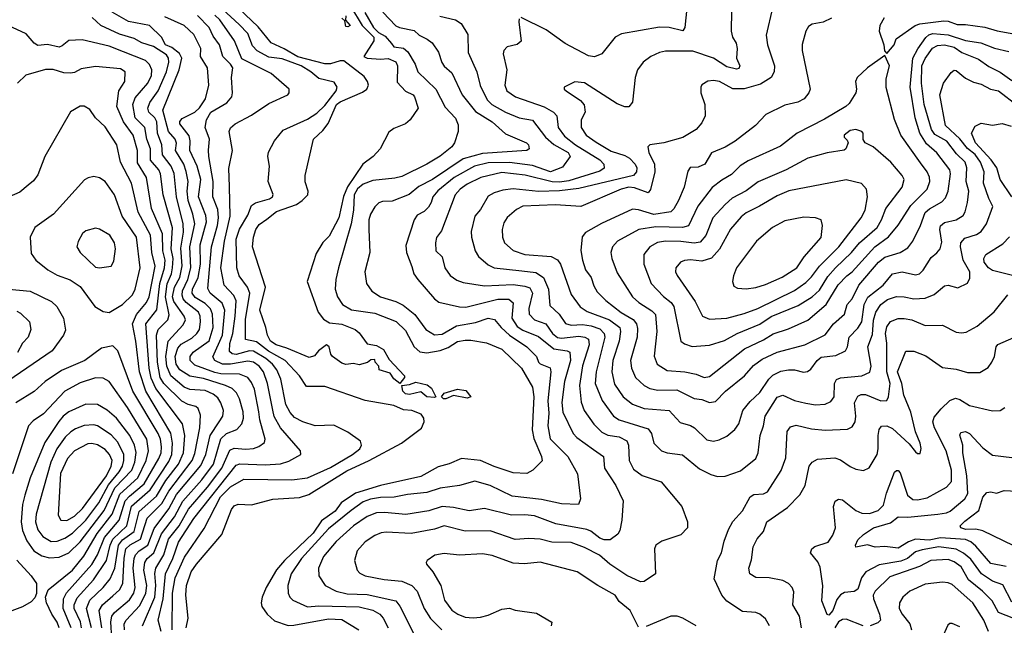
# Model space of a CAD drawing. Extents: x 1308313 to 1441400, y 959662 to 1036319.
# Tile 352 of 656: x 1375681 to 1380796, y 995898 to 999046. Entities that reach past the tile are written whole.
import ezdxf

# ---------------------------------------------------------------- set-up
doc = ezdxf.new("R2010")
doc.units = 0

msp = doc.modelspace()

# ---------------------------------------------------------------- linework, layer by layer
at = {"layer": '0CON10XD'}
for points in [[(1377398.8, 999115), (1377460.3, 999015), (1377520.4, 998955), (1377520.3, 998935), (1377469.2, 998855), (1377486.1, 998846.1), (1377555, 998839.8), (1377595, 998844.2), (1377635, 998825.8), (1377643.3, 998805), (1377641, 998721), (1377684.5, 998674.5), (1377724.6, 998655), (1377732.5, 998645), (1377750.8, 998585), (1377708.8, 998525), (1377685, 998504), (1377625, 998480.8), (1377599.1, 998460.9), (1377552.5, 998375), (1377516.5, 998335), (1377462.5, 998295), (1377383.2, 998176.8), (1377362.9, 998127.1), (1377339.2, 998015), (1377289, 997921), (1377255, 997887.9), (1377220, 997830), (1377174, 997685), (1377232, 997525), (1377258.3, 997488.3), (1377290, 997470), (1377355, 997463.2), (1377423.3, 997435), (1377445, 997418.8), (1377485, 997360), (1377535, 997351.8), (1377570.7, 997330.7), (1377600.2, 997280.2), (1377680, 997195), (1377680, 997185), (1377656, 997154), (1377625, 997178.9), (1377605, 997207.8), (1377547.5, 997225), (1377546.2, 997245), (1377526.7, 997265), (1377525, 997280), (1377505, 997277.5), (1377487, 997263), (1377445, 997252.5), (1377415, 997258), (1377375, 997253.3), (1377355, 997260.6), (1377306.2, 997295), (1377296.7, 997306.7), (1377287.5, 997345), (1377275, 997356), (1377232.5, 997325), (1377212, 997298), (1377185, 997290.6), (1377068.8, 997338.8), (1377012.9, 997355), (1376983.1, 997375), (1376967.3, 997405), (1376960, 997445), (1376928.9, 997535), (1376958.1, 997655), (1376890.8, 997865), (1376894.7, 997915), (1376906.8, 997955), (1376925, 997980.4), (1376965, 998008.1), (1377015, 998048.3), (1377119.1, 998085), (1377148.5, 998105), (1377176.7, 998135), (1377180, 998155), (1377163.4, 998203.4), (1377163.1, 998235), (1377207.8, 998425), (1377255, 998468.8), (1377283.4, 998506.6), (1377327.2, 998605), (1377345, 998619.4), (1377462, 998668), (1377483.9, 998685), (1377492, 998705), (1377487.1, 998725), (1377469.5, 998749.5), (1377365, 998832.5), (1377345, 998831.8), (1377295, 998815.7), (1377265.5, 998815.5), (1377125, 998852.3), (1377055, 998893.8), (1376986.8, 998925), (1376918.8, 999008.8), (1376785, 999136.2)], [(1376224.2, 995874.2), (1376223.4, 995905), (1376233.7, 995925), (1376305, 996001.2), (1376335.4, 996065), (1376341.6, 996105), (1376324.9, 996185), (1376331.3, 996225), (1376343.3, 996245), (1376377.6, 996275), (1376416.6, 996373.4), (1376485, 996462.2), (1376527.5, 996542.5), (1376626.5, 996653.5), (1376686.7, 996735), (1376725, 996867.5), (1376755, 996894.8), (1376809.5, 996915), (1376834.4, 996945.6), (1376843.3, 996975), (1376842.4, 997007.6), (1376822.9, 997075), (1376806.5, 997106.5), (1376785, 997127.9), (1376750.5, 997145), (1376635, 997180.4), (1376565, 997192.3), (1376513, 997225), (1376494.2, 997255), (1376489.1, 997295), (1376501.7, 997338.3), (1376520.3, 997359.7), (1376575, 997389.6), (1376601.7, 997415), (1376615, 997435.6), (1376620.5, 997475), (1376618.3, 997505), (1376609.4, 997525), (1376544.8, 997575), (1376529, 997595), (1376524.4, 997614.4), (1376526.7, 997636.7), (1376554.2, 997695), (1376569.7, 997755), (1376563.9, 997865), (1376590.2, 997985), (1376580.5, 998035), (1376555.6, 998105.6), (1376550.1, 998155), (1376555.4, 998205), (1376546.1, 998256.1), (1376533.4, 998295), (1376490.8, 998365), (1376495.9, 998404.1), (1376488.9, 998425), (1376454.5, 998465), (1376423.9, 998575), (1376509.4, 998785), (1376522.3, 998845), (1376510.1, 998870.1), (1376470.5, 998900.5), (1376437.2, 998915), (1376417.8, 998955), (1376355, 999014.7), (1376245, 999035.5), (1376160.8, 999085)], [(1376414.8, 995865), (1376400.7, 995925), (1376425.8, 996035), (1376438.9, 996165), (1376475.9, 996245), (1376505, 996329.7), (1376585, 996453.8), (1376805, 996730), (1376825, 996737), (1376955, 996731.7), (1377035, 996737.9), (1377078.5, 996751.5), (1377140.6, 996785), (1377139.4, 996805), (1377036.2, 996925), (1377002.6, 996982.6), (1376996.3, 997016.3), (1376968.7, 997155), (1376947, 997215), (1376924.8, 997245), (1376895.3, 997265.3), (1376865, 997270.7), (1376775, 997255.1), (1376734.7, 997254.7), (1376695, 997273.4), (1376684, 997294), (1376734.6, 997405), (1376745.5, 997535), (1376732.3, 997572.3), (1376670.5, 997625), (1376658.3, 997648.3), (1376677.6, 997865), (1376708.7, 997975), (1376712.9, 998015), (1376709.1, 998059.1), (1376684.8, 998125), (1376686.3, 998205), (1376662.5, 998335), (1376662.3, 998367.7), (1376665.8, 998425), (1376643.8, 998485), (1376650.4, 998525), (1376674.2, 998565), (1376756.4, 998613.6), (1376782.5, 998645), (1376786.7, 998665), (1376780.4, 998745), (1376787.7, 998795), (1376775.9, 998815), (1376736, 998855), (1376718.2, 998915), (1376685, 998959.1), (1376665, 999005.2), (1376605, 999067.6)], [(1376473.4, 995875), (1376473.7, 996065), (1376488.4, 996145), (1376537.3, 996252.7), (1376638.6, 996401.4), (1376724.6, 996565), (1376775, 996617.6), (1376845, 996657), (1377095, 996653.9), (1377175, 996663.5), (1377295, 996718.3), (1377409.1, 996785), (1377447.5, 996815), (1377456.9, 996835), (1377451.4, 996855), (1377385, 996902.5), (1377312.6, 996937.4), (1377215, 996935.4), (1377150.8, 996955), (1377107.9, 996977.9), (1377085, 997003.6), (1377062.6, 997045), (1377037.9, 997177.9), (1377016.3, 997225), (1376994.8, 997255), (1376958.7, 997285), (1376895, 997323.5), (1376875, 997324.6), (1376805, 997306), (1376785, 997308.8), (1376771.1, 997321.1), (1376772.8, 997362.8), (1376788.1, 997415), (1376800.5, 997505), (1376805.2, 997585), (1376792.5, 997612.5), (1376742.2, 997665), (1376725.6, 997755), (1376744.6, 997895), (1376774.8, 998025), (1376771.2, 998178.8), (1376767.1, 998272.9), (1376785.9, 998365), (1376769.2, 998465), (1376775.9, 998484.1), (1376800, 998505), (1376885, 998548.7), (1376975, 998610.4), (1377073.3, 998655), (1377081.2, 998665), (1377081.2, 998685), (1376986.7, 998765), (1376835, 998842.4), (1376797.1, 998935), (1376720.2, 999045), (1376695, 999069.3)], [(1377782.7, 996955), (1377780.5, 996975), (1377767.1, 996995), (1377718, 997015), (1377675, 997018.6), (1377625, 997040.9), (1377475, 997065.9), (1377265, 997139.4), (1377169.9, 997139.9), (1377134.7, 997195), (1377060.3, 997275), (1376972.9, 997322.9), (1376910.8, 997370.8), (1376853.5, 997383.5), (1376853.4, 997486.6), (1376876, 997625), (1376864.8, 997655), (1376821.6, 997715), (1376808.4, 997755), (1376804.5, 997904.5), (1376823, 997957), (1376865, 998028.9), (1376885, 998080), (1376905, 998093.2), (1376978.8, 998115), (1376994.4, 998125), (1376997.2, 998137.2), (1376971.5, 998205), (1376978.5, 998285), (1376968.9, 998335), (1376972.7, 998357.3), (1377004.5, 998415.5), (1377049.1, 998470.9), (1377175, 998528.9), (1377225, 998559.2), (1377265, 998599.8), (1377323.9, 998675), (1377330.4, 998695), (1377315, 998720), (1377235, 998740), (1377193.2, 998775), (1377142.5, 998805), (1377045, 998842.9), (1376975, 998851.4), (1376915, 998883.2), (1376889.4, 998909.4), (1376865, 998974.1), (1376820.5, 999020.5), (1376735, 999100.3)], [(1377473.7, 999083.7), (1377518.1, 999005), (1377545, 998978.2), (1377579.4, 998959.4), (1377612, 998922), (1377624.9, 998904.9), (1377675, 998897.2), (1377697.7, 998877.7), (1377734.5, 998815), (1377749.6, 998775), (1377842.8, 998685), (1377890.6, 998590.6), (1377945, 998534), (1377959.1, 998499.1), (1377959, 998465), (1377939.8, 998405), (1377925.6, 998384.4), (1377865, 998336.1), (1377795.4, 998295), (1377665, 998230), (1377629, 998221), (1377515, 998209.8), (1377465, 998191.5), (1377435, 998166.2), (1377418.8, 998135), (1377414.4, 998055), (1377402.3, 997985), (1377337.1, 997755), (1377322.7, 997695), (1377320, 997645), (1377331.8, 997605), (1377357.7, 997565), (1377405, 997537.5), (1377525, 997520.7), (1377636.2, 997476.2), (1377685, 997430.3), (1377730.5, 997345), (1377758.7, 997318.7), (1377795, 997313.2), (1377865, 997325.8), (1377907.4, 997342.6), (1377955, 997372.6), (1377995, 997379.5), (1378025, 997380), (1378105.3, 997365.3), (1378185, 997333.8), (1378287.7, 997235), (1378345.2, 997135), (1378351.5, 997085), (1378343.8, 996913.8), (1378351.5, 996868.5), (1378391.1, 996775), (1378395, 996752.5), (1378346.4, 996703.6), (1378315, 996686.9), (1378245, 996690.5), (1378145, 996723.2), (1378075, 996755.2), (1377975, 996764.8), (1377912.3, 996737.7), (1377855, 996721.7), (1377765, 996670.9), (1377555.2, 996625.2), (1377425.3, 996585), (1377350.4, 996535), (1377319.1, 996490.9), (1377248.8, 996441.2), (1377205, 996377.5), (1377056.5, 996235), (1377013.9, 996186.1), (1376961.4, 996095), (1376940, 996045), (1376934.6, 996015), (1376938.5, 995995), (1376965.4, 995955), (1377005, 995921.8), (1377075, 995897.6), (1377105, 995898.1), (1377285, 995932), (1377355, 995927.7), (1377442.5, 995875)], [(1377566.8, 999085), (1377634, 999014), (1377654.4, 999004.4), (1377729.8, 998989.8), (1377755.6, 998965), (1377797.8, 998945), (1377823.5, 998925), (1377856.2, 998876.2), (1377873.6, 998823.6), (1377885, 998804.4), (1377925, 998769.2), (1377979.5, 998655), (1378048.7, 998568.7), (1378135, 998514.3), (1378205, 998452.7), (1378313.3, 998405), (1378323.5, 998395), (1378326.7, 998375), (1378314.5, 998365.5), (1378085, 998350.8), (1377985, 998322.6), (1377825, 998214.8), (1377755, 998177.9), (1377703.3, 998136.7), (1377615, 998102.2), (1377565, 998100), (1377547, 998093), (1377525, 998072.5), (1377503.2, 998035), (1377494.7, 998005), (1377493.8, 997955), (1377499.1, 997835), (1377474.4, 997735), (1377483.1, 997675), (1377510.6, 997635), (1377555.8, 997605), (1377635, 997581.4), (1377672.3, 997562.3), (1377733.3, 997513.3), (1377790, 997435), (1377835, 997406.8), (1377875, 997410.3), (1377949.2, 997455), (1378048, 997472), (1378115, 997493.4), (1378147.3, 997487.3), (1378182.3, 997445), (1378225, 997406.2), (1378315.2, 997345.2), (1378365.3, 997295.3), (1378375.6, 997265), (1378385, 997256.7), (1378436.9, 997236.9), (1378440.2, 997215), (1378424.5, 997065), (1378429.9, 997000.1), (1378423.8, 996935), (1378436.3, 996866.3), (1378528, 996775), (1378578, 996685), (1378594.4, 996555), (1378583.8, 996525), (1378495, 996529.7), (1378391.1, 996551.1), (1378238.8, 996568.8), (1378125, 996624.7), (1378045, 996647.5), (1377965.3, 996624.7), (1377865, 996610), (1377795, 996587.4), (1377695, 996577.1), (1377626.8, 996563.2), (1377555, 996563), (1377502.9, 996552.9), (1377465, 996538.8), (1377401.8, 996495), (1377285, 996399.3), (1377145, 996244.8), (1377091.7, 996165), (1377074.1, 996105), (1377075.4, 996065), (1377084.1, 996044.1), (1377099.3, 996029.3), (1377175, 995993.5), (1377235, 995998.4), (1377444.6, 995994.6), (1377515, 995976), (1377552, 995955), (1377569.4, 995935), (1377594.7, 995885)], [(1377375.3, 999065), (1377372.5, 999042.5), (1377397.1, 999015), (1377385, 999008.1), (1377375, 999010), (1377369.2, 999039.2), (1377355, 999054.2)], [(1377863.7, 999063.7), (1377945, 999045.3), (1377973.3, 999025), (1378008, 998968), (1378010.8, 998875), (1378056.2, 998775), (1378073, 998703), (1378109, 998629), (1378134, 998605), (1378204.6, 998565), (1378275, 998535.6), (1378345, 998523.4), (1378412.7, 998435), (1378456.1, 998396.1), (1378530.3, 998355), (1378540, 998335), (1378501.3, 998278.7), (1378438, 998255), (1378345, 998288.1), (1378225, 998302.9), (1378115, 998302.2), (1378043.8, 998285), (1377938.2, 998225), (1377853.5, 998156.5), (1377826.9, 998125), (1377819, 998095), (1377805, 998071.3), (1377781.2, 998048.8), (1377745, 998028.8), (1377729.2, 998005), (1377687.3, 997872.7), (1377690.6, 997835), (1377717.1, 997762.9)], [(1379378, 999092), (1379376.7, 998985), (1379384.5, 998955), (1379403.5, 998923.5), (1379408.5, 998895), (1379404.5, 998845), (1379421.2, 998805), (1379417.4, 998792.6), (1379405, 998787.5), (1379355, 998800.6), (1379285, 998846.2), (1379178.2, 998881.8), (1379035, 998881.1), (1379004.7, 998875.3), (1378960, 998855), (1378919.4, 998825), (1378890.9, 998785), (1378878.8, 998745), (1378863.5, 998616.5), (1378845, 998593.3), (1378825, 998592.9), (1378785, 998607.5), (1378615, 998717.1), (1378565, 998722), (1378510, 998695), (1378510, 998685), (1378518.8, 998675), (1378594, 998625), (1378612.4, 998602.4), (1378618.2, 998565), (1378596.8, 998525), (1378597.6, 998485), (1378623.9, 998445), (1378675, 998408.2), (1378753, 998363), (1378825, 998340.3), (1378848.2, 998325), (1378877.5, 998295), (1378887.3, 998275), (1378885, 998254.3), (1378869.5, 998235), (1378585, 998167.3), (1378485, 998155.8), (1378375, 998152.3), (1378245, 998165.7), (1378190.3, 998159.7), (1378145, 998145.3), (1378115, 998128.2), (1378075, 998058.9), (1378045.4, 998025), (1378026.9, 997945), (1378027.7, 997915), (1378047.3, 997845), (1378064.5, 997815), (1378115, 997772), (1378145, 997755.3), (1378289.8, 997740.2), (1378361.8, 997731.8), (1378402.2, 997705), (1378427.8, 997645), (1378435, 997560.6), (1378483.4, 997515), (1378516.2, 997466.2), (1378545, 997457.4), (1378605, 997460.5), (1378649.4, 997455), (1378695, 997438.1), (1378716.2, 997415), (1378720, 997395), (1378674.9, 997215.1), (1378670.4, 997155), (1378705.9, 997065.9), (1378765, 996985.4), (1378795, 996966.3), (1378945, 996918.5), (1378962.7, 996895), (1378974.7, 996844.7), (1379014.1, 996804.1), (1379045, 996793.8), (1379124.7, 996784.7), (1379211.7, 996711.7), (1379271.7, 996681.7), (1379305, 996671.1), (1379345, 996672.2)], [(1379592.4, 999107.6), (1379558.8, 998965), (1379565.4, 998915), (1379601.2, 998805), (1379599.5, 998775), (1379584.4, 998745), (1379529.7, 998710.3), (1379444.7, 998685.3), (1379385, 998686.2), (1379316.2, 998725), (1379285, 998730), (1379255, 998725.8), (1379225, 998706.2), (1379218.8, 998695), (1379220, 998665), (1379240, 998605), (1379241.4, 998545), (1379225, 998509.2), (1379194.2, 998475), (1379126.4, 998433.6), (1379026.7, 998405), (1378955, 998395.4), (1378944.6, 998385.4), (1378949.1, 998355), (1378978.5, 998295), (1378980, 998255), (1378957.4, 998162.6), (1378945, 998145.6), (1378875, 998171.9), (1378844.3, 998175.7), (1378804.6, 998165), (1378595, 998074.7), (1378465, 998083.3), (1378294.4, 998075.6), (1378261, 998059), (1378212.5, 998017.5), (1378195, 997990), (1378187.7, 997955), (1378189.2, 997915), (1378199.6, 997885), (1378245, 997845.4), (1378305.7, 997825.7), (1378441.2, 997815), (1378475, 997796.9), (1378489.7, 997775), (1378545, 997617.1), (1378593, 997553), (1378628.8, 997528.8), (1378745, 997485.8), (1378797.6, 997445), (1378801.6, 997425), (1378795.2, 997375), (1378762.8, 997275), (1378756.7, 997215), (1378771.5, 997151.5), (1378815.6, 997085.6), (1378865, 997047.6), (1378925, 997024.3), (1379054.8, 997014.8), (1379112.3, 996952.3), (1379165, 996936.2), (1379186.7, 996925), (1379251.1, 996861.1), (1379284.7, 996855.3), (1379315, 996861.5)], [(1379146.2, 999105), (1379135.5, 999005), (1379125, 998987.5), (1379055, 999004.6), (1379005, 999007.3), (1378807.6, 998972.4), (1378775, 998954.3), (1378705, 998867.5), (1378667, 998853), (1378635, 998858.5), (1378515, 998922.6), (1378415, 998993.1), (1378285, 999057.5)], [(1376106.6, 995885), (1376093.2, 995975), (1376110.2, 996005), (1376165, 996051.6), (1376198.6, 996081.4), (1376217, 996115), (1376223.1, 996246.9), (1376232.1, 996295), (1376253.9, 996316.1), (1376307.8, 996345), (1376342.7, 996455), (1376419.1, 996530.9), (1376455.4, 996594.6), (1376577, 996755), (1376589.9, 996790.1), (1376615.6, 996925), (1376619.5, 996989.5), (1376608.2, 997025), (1376595, 997035.3), (1376555, 997044.8), (1376523.5, 997063.5), (1376429.8, 997155), (1376410.1, 997185), (1376396.5, 997265), (1376392.1, 997405), (1376399.8, 997435), (1376419.2, 997455), (1376449.5, 997485), (1376457.9, 997512.1), (1376437.6, 997605), (1376447.1, 997672.9), (1376468.9, 997725), (1376474.3, 997755), (1376478.2, 997805), (1376468.2, 997855), (1376474, 997964), (1376426, 998135), (1376412.9, 998245), (1376403.7, 998265), (1376360.7, 998315), (1376359.5, 998375), (1376341.4, 998425), (1376330, 998485), (1376280.6, 998535), (1376268.5, 998605), (1376280.3, 998639.7), (1376346.7, 998715), (1376364.7, 998755), (1376367.1, 998785), (1376355, 998812.2), (1376333.8, 998833.8), (1376219.2, 998879.2), (1376145, 998908.6), (1376005, 998941.1), (1375935, 998938.2), (1375901.2, 998908.8), (1375885, 998902.4), (1375825, 998916.4), (1375775, 998911.2), (1375755, 998923.2), (1375715, 998971.8), (1375620, 999015)], [(1376422.9, 998342.9), (1376418.8, 998395), (1376396.9, 998455), (1376392.7, 998515), (1376382.2, 998535), (1376351.2, 998565), (1376346.1, 998585), (1376357, 998615), (1376400.2, 998675), (1376444, 998775), (1376454.8, 998825), (1376453, 998845), (1376442.7, 998862.7), (1376375, 998906.2), (1376315, 998924.9), (1376275, 998948.2), (1376199.8, 998969.8), (1376101.9, 999015), (1376056.6, 999056.6)], [(1376318.6, 995895), (1376382.3, 996045), (1376388.7, 996105), (1376383.4, 996166.6), (1376387, 996195), (1376429.1, 996265), (1376453.1, 996345), (1376508.5, 996415), (1376558.1, 996501.9), (1376655.4, 996615), (1376731.2, 996715), (1376771.6, 996808.4), (1376795, 996818.1), (1376855, 996812.9), (1376895, 996816.3), (1376923.3, 996826.7), (1376952.5, 996847.5), (1376956.1, 996865), (1376928, 996965), (1376923.2, 997006.8), (1376899.6, 997125), (1376885, 997160), (1376865, 997185.3), (1376822.7, 997202.7), (1376725, 997205.6), (1376695, 997212.4), (1376590.4, 997250.4), (1376566.2, 997275), (1376566.4, 997295), (1376582, 997318), (1376665, 997377.2), (1376685.7, 997445), (1376682.3, 997515), (1376672.6, 997542.6), (1376645, 997570.8), (1376591.6, 997601.6), (1376576.3, 997625), (1376578, 997645), (1376607, 997705), (1376619.1, 997775), (1376618.6, 997875), (1376651.1, 997995), (1376647.4, 998027.4), (1376609.8, 998125), (1376621.9, 998215), (1376603.1, 998285), (1376563.8, 998365), (1376566.7, 998416.7), (1376561.7, 998441.7), (1376511.9, 998505), (1376513.2, 998516.8), (1376525, 998531.2), (1376590, 998565), (1376615, 998588), (1376646.3, 998635), (1376663.8, 998705), (1376656.4, 998795), (1376620.4, 998855), (1376622.3, 998895), (1376585, 998967.8), (1376535, 999015.2), (1376435, 999061.1)], [(1378275, 999050), (1378273.3, 999035), (1378285.4, 998934.6), (1378265, 998916.7), (1378213.8, 998905), (1378195.7, 998885), (1378192.6, 998867.4), (1378211.1, 998785), (1378200.6, 998705), (1378211.9, 998675), (1378257.1, 998645), (1378405, 998592.5), (1378453.6, 998565), (1378470.7, 998545), (1378477.8, 998485), (1378510.8, 998440.8), (1378568.4, 998395), (1378695, 998316.3), (1378715.5, 998295), (1378716.9, 998273.1), (1378695, 998258.5), (1378532.6, 998207.4), (1378485, 998200.3), (1378447.3, 998202.7), (1378306.5, 998236.6), (1378185, 998251.9), (1378076.9, 998225), (1378005, 998189.8), (1377968.8, 998165), (1377942.7, 998135), (1377872.3, 997947.7), (1377846.1, 997913.9), (1377840.8, 997885), (1377842.5, 997845), (1377875, 997813.3), (1377889.1, 997755), (1377916.4, 997716.4), (1377951.9, 997691.9), (1377985, 997680), (1378095, 997662.6), (1378245, 997669.3), (1378305, 997661), (1378331.3, 997651.3), (1378344.3, 997624.3), (1378326.2, 997545), (1378328.2, 997515), (1378355.6, 997485.6), (1378414.6, 997465), (1378448.9, 997415), (1378475, 997394), (1378495, 997390.8), (1378585, 997399.8), (1378616.1, 997396.1), (1378636, 997385), (1378639, 997355), (1378605, 997245.8), (1378588.7, 997145), (1378597.3, 997057.3), (1378613.2, 997015), (1378662.9, 996942.9), (1378705, 996901.6), (1378736.8, 996886.8), (1378795, 996877.6), (1378835, 996856.2), (1378843.7, 996835), (1378846.7, 996755), (1378869.4, 996709.4), (1378915, 996676.2), (1379013.2, 996643.2), (1379120, 996515), (1379150.6, 996435), (1379150, 996405), (1379115, 996367.5), (1379016.2, 996335), (1378985.6, 996314.4), (1378978.8, 996295), (1378984.2, 996165.8), (1378925, 996125.7), (1378906.5, 996123.5), (1378835, 996156), (1378746.4, 996216.4), (1378692.2, 996262.2), (1378615, 996302.4), (1378545, 996328.3), (1378445, 996329.7), (1378385, 996345.3), (1378325, 996348.8), (1378255, 996344.7), (1378125, 996388.9), (1377995, 996387.6), (1377885.3, 996414.7), (1377835, 996397.6), (1377715, 996375.3), (1377585, 996382.8), (1377559.3, 996379.3), (1377525, 996364.6), (1377475, 996331.2), (1377434.5, 996285), (1377420, 996235), (1377434.1, 996184.1), (1377448.1, 996168.1), (1377475.3, 996155.3), (1377574.7, 996135.3), (1377665, 996127.5), (1377718.5, 996105), (1377745.2, 996075.2), (1377781.3, 995985), (1377814, 995934), (1377874.4, 995874.4)], [(1379897.3, 999052.7), (1379855, 999032.7), (1379798.3, 999021.7), (1379779.1, 999010.9), (1379764.4, 998985), (1379745.7, 998915.7), (1379745.5, 998885), (1379787.5, 998685), (1379780, 998665), (1379756.9, 998635), (1379723, 998617), (1379655, 998601.2), (1379556.9, 998553.1), (1379503.9, 998496.1), (1379397.5, 998415), (1379345, 998382.7), (1379275, 998353.1), (1379240, 998295), (1379205, 998278.8), (1379163.4, 998276.6), (1379151.2, 998258.8), (1379132.5, 998175), (1379103.6, 998105), (1379078.4, 998061.6), (1379063, 998047), (1378975, 998033.3), (1378895, 998057.1), (1378865, 998060.3), (1378703.8, 997986.2), (1378620.5, 997939.5), (1378602.7, 997917.3), (1378596.6, 997846.6), (1378604.1, 997795), (1378620, 997745), (1378650, 997705), (1378662.7, 997662.7), (1378681, 997631), (1378725.7, 997585.7), (1378805, 997523), (1378867.1, 997487.1), (1378884.7, 997465), (1378890.8, 997440.7), (1378888.4, 997395), (1378853.3, 997275), (1378859.4, 997235), (1378880.4, 997185), (1378924.8, 997144.8), (1378955, 997129.4), (1378995, 997120.3), (1379095, 997121.6), (1379185, 997076.2), (1379225, 997071.2), (1379265, 997056.4), (1379295, 997061.5)], [(1380171.1, 999055), (1380149.2, 999015), (1380146.1, 998986.1), (1380170, 998915), (1380173, 998883), (1380185, 998870)], [(1380185, 998870), (1380223.3, 998915), (1380234.1, 998945.9), (1380332, 999015), (1380356.4, 999023.6), (1380480.9, 999039.1), (1380505, 999037.4), (1380551.3, 999021.3), (1380595, 999021.1), (1380695, 999006.2), (1380758.1, 998988.1), (1380884, 998965)], [(1379295, 997061.5), (1379347.5, 997115), (1379445.4, 997195), (1379492.6, 997247.4), (1379538.3, 997281.7), (1379615, 997317.6), (1379760, 997355), (1379865, 997408), (1379907.6, 997465), (1379965.5, 997514.5), (1379980, 997565), (1380005.1, 997594.9), (1380040.2, 997665), (1380143, 997785), (1380175, 997811), (1380255, 997835.8), (1380295, 997859.6), (1380320, 997895), (1380360.6, 997975), (1380385, 998043.8), (1380406.7, 998063.3), (1380471.5, 998098.5), (1380489.5, 998119.5), (1380503.7, 998155), (1380516.5, 998245), (1380513.2, 998265), (1380445, 998353.8), (1380390.8, 998400.8), (1380356.8, 998455), (1380332.1, 998535), (1380307.2, 998695), (1380321.1, 998845), (1380346.1, 998893.9), (1380387.4, 998952.6), (1380403.8, 998966.2), (1380425, 998972.9), (1380505, 998967.6), (1380595, 998938.2), (1380673.6, 998925), (1380745, 998898), (1380819.6, 998879.6)], [(1379315, 996861.5), (1379355, 996880.4), (1379395.2, 996914.8), (1379417.2, 996945), (1379437.7, 997015), (1379475, 997061.1), (1379525, 997107.9), (1379572.4, 997177.6), (1379592.8, 997197.2), (1379635, 997219.3), (1379675, 997225.3), (1379705, 997225.3), (1379752.8, 997212.8), (1379773, 997217), (1379791.2, 997228.8), (1379823.3, 997275), (1379845, 997290.8), (1379920.4, 997299.6), (1379970.9, 997325), (1379980.7, 997345), (1379989.7, 997395), (1380035, 997442.2), (1380056.3, 997475), (1380067.1, 997565), (1380087.5, 997602.5), (1380166.7, 997665), (1380215, 997725.3), (1380265, 997734.7), (1380335, 997719.6), (1380355, 997724.6), (1380375, 997744.4), (1380415, 997810), (1380445, 997833.5), (1380462.1, 997855), (1380471.2, 997888.8), (1380460.3, 997955), (1380465, 997974.2), (1380485, 997990.7), (1380545.7, 998005), (1380581.7, 998028.3), (1380592.7, 998047.3), (1380605.3, 998094.7), (1380612.3, 998155), (1380597, 998205), (1380601.2, 998275), (1380592.1, 998305), (1380547.9, 998347.9), (1380497.3, 998415), (1380435, 998448.3), (1380416.9, 998475), (1380379.7, 998605), (1380365.7, 998715), (1380368.1, 998805), (1380385, 998844.5), (1380422.5, 998897.5), (1380448.2, 998911.8), (1380485, 998914.1), (1380535, 998903.3), (1380575, 998875.2), (1380660.9, 998840.9), (1380715, 998801.8), (1380773.6, 998773.6), (1380835, 998728.9)], [(1379235.9, 997185.9), (1379265, 997191.1), (1379446.5, 997335), (1379545, 997381.1), (1379595, 997412.4), (1379675, 997438.1), (1379775, 997484), (1379870, 997565), (1379933.3, 997666.7), (1379976.9, 997715), (1380005, 997735.3), (1380122.5, 997865), (1380195, 997917.5), (1380245, 997978.1), (1380310.1, 998079.9), (1380394.2, 998165), (1380408.2, 998205), (1380407.5, 998227.5), (1380395.9, 998255), (1380360.7, 998300.7), (1380258.8, 998445), (1380225, 998526.7), (1380182.3, 998692.3), (1380182.7, 998737.3), (1380198.8, 998805), (1380175, 998860), (1380084.5, 998795.5), (1380031.2, 998745), (1380022, 998725), (1380028.8, 998685), (1380024, 998665), (1379989.8, 998610.2), (1379972.9, 998595), (1379861.8, 998528.2), (1379719.2, 998455), (1379632.3, 998387.7), (1379465, 998312.3), (1379424.4, 998285.6), (1379378.8, 998241.2), (1379328.3, 998211.7), (1379277.3, 998172.7), (1379203.9, 998076.1), (1379155, 997974.1), (1379124.4, 997965.6), (1378985, 997969.3), (1378897.1, 997955), (1378785.5, 997895), (1378760.9, 997865), (1378752.1, 997835), (1378756.4, 997805), (1378785, 997729.2), (1378864.6, 997605), (1378897.9, 997575), (1378965, 997533.1), (1378983.2, 997513.2), (1378990.5, 997425), (1378976.4, 997296.4), (1378992.5, 997255), (1379045, 997222), (1379135.9, 997215.9), (1379195, 997203.8), (1379235.9, 997185.9)], [(1376054.4, 995885), (1376028.4, 995985), (1376045, 996028.8), (1376113.4, 996095), (1376149.8, 996140.2), (1376175.3, 996194.7), (1376193.2, 996315), (1376215, 996341.6), (1376275.1, 996384.9), (1376300.7, 996489.3), (1376391.3, 996568.7), (1376440.1, 996649.9), (1376506.2, 996735), (1376531.3, 996795), (1376539.1, 996885), (1376525.8, 996945), (1376388.1, 997128.1), (1376363, 997183), (1376353.4, 997235), (1376336, 997464), (1376393.1, 997536.9), (1376408.7, 997675), (1376432.2, 997755), (1376436.7, 997795), (1376424.2, 997845), (1376422.4, 997932.4), (1376366, 998065), (1376340, 998225), (1376292.1, 998302.1), (1376292.4, 998365), (1376269.6, 998445), (1376220.6, 998515), (1376184.4, 998595), (1376194.8, 998675.2), (1376226.8, 998725), (1376227.7, 998775), (1376205, 998789.5), (1376075, 998801.8), (1375999.5, 998790.5), (1375965, 998770.7), (1375945, 998766.8), (1375910, 998770), (1375855, 998787.1), (1375815, 998786.2), (1375712.1, 998757.9), (1375669.2, 998715)], [(1379345, 996672.2), (1379425, 996701.1), (1379504.6, 996765.4), (1379517.1, 996795), (1379528.2, 996885), (1379545.4, 996935), (1379552.8, 996985), (1379615, 997083.6), (1379645, 997093.8), (1379705, 997066), (1379765, 997051.8), (1379815, 997044.6), (1379865, 997047.1), (1379895, 997061.1), (1379912.1, 997085), (1379912.9, 997155), (1379923.8, 997176.2), (1379945, 997183.7), (1380055.4, 997194.6), (1380096.7, 997213.3), (1380104.8, 997245), (1380087.5, 997345), (1380110.2, 997409.8), (1380116.3, 997483.7), (1380128.9, 997525), (1380155.1, 997564.9), (1380188.7, 997591.3), (1380235, 997607.1), (1380275, 997604.7), (1380325, 997595.3), (1380385, 997597.5), (1380432, 997618), (1380485, 997662.2), (1380505, 997665.5), (1380555, 997651.5), (1380605, 997676), (1380617.2, 997702.8), (1380616.9, 997735), (1380582.7, 997795), (1380567.9, 997865), (1380570, 997885), (1380589.9, 997910.1), (1380651, 997929), (1380675.4, 997945), (1380703.2, 997985), (1380736, 998074), (1380715, 998115.7), (1380687.7, 998195), (1380691.6, 998255), (1380672.8, 998305), (1380644.9, 998344.9), (1380605.4, 998375.5), (1380565, 998425.6), (1380490.9, 998495), (1380460.4, 998655), (1380480.6, 998715), (1380519.7, 998770.3), (1380535, 998783.8), (1380545, 998780.8), (1380595, 998741.5), (1380635, 998721.4), (1380675, 998710.6), (1380724.7, 998684.7), (1380765, 998675.3), (1380865, 998600)], [(1376002.4, 995885), (1375996.1, 995916.1), (1375963.5, 995985), (1375963.6, 996005), (1375979.8, 996040.2), (1376064.8, 996135), (1376131.8, 996235), (1376149.8, 996315), (1376164.9, 996345), (1376236.8, 996415), (1376262.1, 996517.9), (1376358.6, 996601.4), (1376455, 996749.3), (1376471.1, 996785), (1376474.9, 996845), (1376466.6, 996896.6), (1376335.8, 997115), (1376303, 997215), (1376284.5, 997374.5), (1376266, 997465), (1376287, 997513), (1376340, 997575), (1376352.8, 997605), (1376383.6, 997765), (1376367.7, 997835), (1376360.4, 997925), (1376296.8, 998045), (1376260.7, 998195), (1376204.2, 998305), (1376185.2, 998395.2), (1376125, 998488.9), (1376075, 998535.7), (1376045, 998578.8), (1376015.7, 998595.7), (1375995, 998595.8), (1375945, 998566.7), (1375811.1, 998335), (1375775, 998240), (1375751.7, 998208.3), (1375724.7, 998185.3), (1375680.9, 998149.1), (1375626, 998124)], [(1380835.2, 998125), (1380773.8, 998215), (1380757.5, 998275), (1380727, 998317), (1380646.5, 998405), (1380625.4, 998455), (1380645, 998491.4), (1380675, 998507.3), (1380735, 998497.5), (1380785, 998506.5), (1380832.1, 998492.1)], [(1379175, 997347.3), (1379265, 997354.7), (1379341.8, 997378.2), (1379407.8, 997415), (1379525, 997463.8), (1379585, 997502.8), (1379725, 997559.6), (1379797.5, 997605), (1379835, 997640), (1379879.4, 997710.6), (1379918.9, 997755), (1380002.4, 997835), (1380043.9, 997886.1), (1380135.2, 997965), (1380158.6, 998005), (1380180.5, 998065), (1380265.3, 998175), (1380275.8, 998215), (1380265, 998236.5), (1380205.6, 998305), (1380115, 998385.5), (1380073.3, 998405), (1380062, 998422), (1380062, 998455), (1380056, 998465), (1380025, 998475.5), (1379995, 998470), (1379963.1, 998445), (1379963.1, 998435), (1379979.5, 998419.5), (1379983.8, 998405), (1379973.1, 998375), (1379963, 998367), (1379875, 998354), (1379775, 998325.3), (1379662.9, 998265), (1379517.6, 998202.4), (1379454.1, 998155.9), (1379382.7, 998117.3), (1379344.8, 998085.2), (1379282.4, 998015), (1379245, 997923.5), (1379215, 997888.8), (1379185, 997883.9), (1379115, 997893.1), (1379035, 997893.9), (1378993.3, 997886.7), (1378954.8, 997865.2), (1378922.9, 997825), (1378922.7, 997775), (1378961.3, 997675), (1379025, 997606.1), (1379065, 997575.4), (1379078.4, 997555), (1379115, 997374.5), (1379135, 997360.8), (1379175, 997347.3)], [(1376159.1, 995829.1), (1376154.6, 995915.4), (1376158.8, 995945), (1376173.6, 995965), (1376250.5, 996029.5), (1376273.8, 996065), (1376281.2, 996095), (1376270.3, 996195), (1376274.8, 996245), (1376283, 996265), (1376301.6, 996285), (1376346.4, 996313.6), (1376378.4, 996401.6), (1376455.9, 996504.1), (1376495, 996577), (1376621.2, 996728.8), (1376648.1, 996785), (1376669.7, 996885), (1376716.9, 996955), (1376735.3, 996985), (1376739.5, 997015), (1376725.9, 997055), (1376709.4, 997079.4), (1376685, 997099.8), (1376645, 997118.3), (1376565, 997123.2), (1376535, 997135.2), (1376465.3, 997195.3), (1376444.9, 997244.9), (1376440.4, 997295), (1376452, 997375), (1376530.6, 997459.4), (1376542.4, 997485), (1376535.2, 997505), (1376481, 997581), (1376474.7, 997605), (1376484.3, 997655), (1376511.8, 997705), (1376525, 997765.8), (1376517.3, 997857.3), (1376531.3, 997941.3), (1376529.3, 997985), (1376495.5, 998125), (1376483.8, 998246.2), (1376467.6, 998285), (1376422.9, 998342.9)], [(1376145, 997524.4), (1376215, 997564.6), (1376266.7, 997615), (1376280.6, 997645), (1376305.7, 997755), (1376288.1, 997915), (1376213.8, 998023.8), (1376172.5, 998135), (1376125, 998204.4), (1376095, 998223.3), (1376065, 998230), (1376035.6, 998224.4), (1376016.6, 998213.4), (1375856.7, 998035), (1375760, 997965), (1375734.3, 997915), (1375740.5, 997830.5), (1375764.3, 997795), (1375827.1, 997745), (1375875, 997718.5), (1375943.6, 997693.6), (1375995, 997658.1), (1376071.4, 997555), (1376115, 997528.1), (1376145, 997524.4)], [(1379265, 997488.5), (1379355, 997494.2), (1379445, 997517.6), (1379514.5, 997545), (1379705, 997638.3), (1379765, 997679.8), (1379795, 997708.8), (1379835.2, 997765), (1379936.6, 997865), (1380052.5, 998015), (1380072.5, 998055), (1380085.5, 998125.5), (1380079.2, 998165), (1380053.4, 998193.4), (1379975, 998213.1), (1379676.2, 998156.2), (1379615, 998130.6), (1379523.6, 998076.4), (1379455, 998041.8), (1379429.5, 998020.5), (1379373.6, 997956.4), (1379316.8, 997853.2), (1379275, 997806.1), (1379225, 997790.3), (1379165, 997796.7), (1379135, 997793.8), (1379114.3, 997785), (1379089.4, 997755), (1379087.8, 997735), (1379096.1, 997716.1), (1379190.3, 997580.3), (1379228.1, 997505), (1379265, 997488.5)], [(1379455, 997647.3), (1379505, 997653.3), (1379555, 997668.4), (1379642.3, 997707.7), (1379717.3, 997755), (1379756.8, 997813.2), (1379845, 997914), (1379851.4, 997975), (1379843.8, 998005), (1379815, 998015.8), (1379755, 998019.4), (1379655, 998000.5), (1379591.4, 997965), (1379508.1, 997895), (1379404.6, 997755), (1379388.6, 997715), (1379384, 997685), (1379391.2, 997661.2), (1379410.5, 997650.5), (1379455, 997647.3)], [(1376095, 997755.7), (1376155, 997764.3), (1376170.2, 997789.8), (1376177.9, 997855), (1376173.3, 997885), (1376148.6, 997925), (1376095, 997956.9), (1376075, 997961.4), (1376025, 997947.5), (1376006.2, 997935), (1375985, 997893.3), (1375978.1, 997865), (1375994.3, 997835), (1376075, 997759.5), (1376095, 997755.7)], [(1380846, 997715), (1380735, 997741.9), (1380714.2, 997755), (1380692, 997785), (1380690, 997805), (1380700, 997825), (1380788.7, 997881.3), (1380823.4, 997916.6)], [(1377717.1, 997762.9), (1377728.4, 997725), (1377749.3, 997695), (1377835, 997595.5), (1377857.9, 997577.9), (1377965, 997553.4), (1377998.9, 997551.1), (1378165, 997592.6), (1378222.5, 997592.5), (1378245, 997574), (1378237.2, 997495), (1378265, 997451.2), (1378295, 997431.4), (1378375, 997398.9), (1378455, 997334.2), (1378525, 997325.2), (1378538, 997318), (1378542.9, 997275), (1378510.4, 997165), (1378496.6, 997056.6), (1378501.9, 997005), (1378556.1, 996895), (1378575, 996874.2), (1378661.6, 996811.6), (1378713.3, 996775), (1378719.2, 996715), (1378776.8, 996625), (1378815.8, 996545), (1378809.1, 996445), (1378799.1, 996390.9), (1378788.4, 996371.6), (1378747.5, 996342.5), (1378717.4, 996342.6), (1378695, 996350.4), (1378647.7, 996387.7), (1378626.4, 996396.4), (1378465.8, 996425), (1378355, 996466.8), (1378305, 996472.6), (1378235, 996469.5), (1378095, 996505.4), (1378015, 996492.9), (1377935, 996510), (1377875, 996515.2), (1377806.3, 996493.7), (1377686, 996474), (1377575, 996484.3), (1377535, 996482.5), (1377485, 996462.7), (1377415, 996415.2), (1377325, 996334.1), (1377258.2, 996255), (1377232.3, 996195), (1377235.5, 996155), (1377267.1, 996105), (1377325, 996074.6), (1377382.1, 996062.1), (1377485, 996058.8), (1377635, 996024.5), (1377655, 995997.1), (1377757.3, 995795)], [(1375625, 997645.4), (1375735, 997635.3), (1375845, 997581.5), (1375873.3, 997555), (1375908.8, 997495), (1375918.3, 997431.7), (1375908.6, 997405), (1375848.9, 997325), (1375586.8, 997145)], [(1379637.4, 996702.6), (1379661.5, 996768.5), (1379667.9, 996905), (1379685, 996930), (1379715, 996938.8), (1379795, 996919.3), (1379865, 996912.2), (1379981.9, 996918.1), (1380005, 996929.4), (1380021.5, 996955), (1380024.7, 996985), (1380018.4, 997055), (1380035, 997089.5), (1380052.5, 997097.5), (1380075, 997097.6), (1380155, 997065.3), (1380185, 997066.9), (1380194.2, 997085.8), (1380202.7, 997155), (1380185.4, 997215.4), (1380185.8, 997365), (1380178.3, 997415), (1380185, 997449.4), (1380205, 997477.1), (1380245, 997492.3), (1380275, 997492.2), (1380315.2, 997485.2), (1380385, 997456.9), (1380475, 997457.8), (1380545, 997420.9), (1380572.6, 997417.4), (1380597.7, 997422.3), (1380655, 997452.5), (1380743.5, 997526.5), (1380814, 997616)], [(1375665, 997530.3), (1375685, 997520.4), (1375731.1, 997475), (1375738.5, 997435), (1375724.6, 997395), (1375694.7, 997365), (1375669.1, 997315)], [(1379742.3, 995885), (1379731.6, 995945), (1379696.8, 996005), (1379702.3, 996072.3), (1379693.5, 996095), (1379675, 996115.6), (1379645, 996131.2), (1379575, 996144.5), (1379505, 996146.2), (1379473.8, 996165), (1379468, 996195), (1379482.4, 996237.6), (1379491.5, 996305), (1379512.3, 996347.7), (1379544.5, 996385.5), (1379562.5, 996435), (1379669.1, 996510.9), (1379734, 996576), (1379760.7, 996625), (1379782.7, 996725), (1379798.1, 996745), (1379825, 996760.9), (1379915, 996768.8), (1379945, 996758.2), (1379995, 996722.5), (1380025, 996708.9), (1380065, 996702.9), (1380094.5, 996715.5), (1380135, 996786.2), (1380141.2, 996815), (1380140, 996885), (1380145.5, 996915), (1380157.8, 996932.2), (1380185, 996933.9), (1380215, 996920.4), (1380300.8, 996840.8), (1380335, 996798.8), (1380345, 996790), (1380358.8, 996791.2), (1380364, 996816), (1380358.5, 996845), (1380334, 996904), (1380310.9, 997005), (1380274.7, 997094.7), (1380263.8, 997155), (1380241, 997215), (1380285, 997322.5), (1380325, 997322.7), (1380388.1, 997298.1), (1380475, 997237.5), (1380545, 997228.8), (1380605, 997211.5), (1380668.9, 997211.1), (1380711.7, 997238.3), (1380730.9, 997265), (1380745.3, 997295), (1380752.7, 997345), (1380762.2, 997357.8), (1380845.8, 997394.3)], [(1375947.8, 995885), (1375906, 995985), (1375908, 996035), (1375924, 996066), (1376056.1, 996213.9), (1376085.4, 996265), (1376121.8, 996355), (1376198, 996445), (1376229.3, 996545), (1376250.2, 996569.8), (1376326.5, 996633.5), (1376404.2, 996765), (1376415.5, 996795), (1376417.5, 996825), (1376411.6, 996865), (1376399.7, 996895), (1376269, 997115), (1376191.1, 997325), (1376165, 997350.6), (1376105, 997337.5), (1376019.4, 997275), (1375897.6, 997222.4), (1375812.1, 997165), (1375755, 997112.3), (1375660.9, 997055)], [(1375885.2, 995885), (1375875, 995914.6), (1375848.3, 995955), (1375820, 996015), (1375814, 996045), (1375827.9, 996082.1), (1375954.7, 996185), (1376013.5, 996256.5), (1376082.2, 996375), (1376161.4, 996475), (1376200.7, 996579.3), (1376294, 996665), (1376338, 996755), (1376350.5, 996805), (1376341.9, 996865), (1376240.7, 997030.7), (1376146.2, 997165), (1376115, 997181.8), (1376075, 997184.7), (1375995, 997158.2), (1375915.9, 997114.1), (1375805, 996996.7), (1375749.9, 996960.1), (1375725.7, 996934.3), (1375642.5, 996685)], [(1377835, 997081.8), (1377796, 997085), (1377765, 997111.2), (1377705, 997097.3), (1377685, 997101.4), (1377671.3, 997115), (1377665.7, 997144.3), (1377705, 997148.9), (1377738.7, 997161.3), (1377798.3, 997148.3), (1377820, 997130), (1377842, 997085), (1377835, 997081.8)], [(1377895, 997074.5), (1377882.5, 997075), (1377871.2, 997085), (1377886, 997105), (1377955, 997125.6), (1377998.7, 997118.7), (1378023.8, 997085), (1378005, 997078.1), (1377935, 997092.5), (1377895, 997074.5)], [(1380835, 996018.8), (1380787.4, 996107.4), (1380735, 996126.7), (1380677.3, 996165), (1380622.3, 996242.3), (1380583.3, 996273.3), (1380545, 996293.9), (1380455, 996304.9), (1380369.1, 996290.9), (1380335, 996279.1), (1380292.3, 996245), (1380258.6, 996231.4), (1380145, 996211.8), (1380075.8, 996175), (1380054.4, 996145), (1380035, 996086.2), (1380015, 996072.9), (1379965, 996067.8), (1379945, 996056.9), (1379925, 996031.4), (1379904.8, 995975), (1379885, 995950.4), (1379874.8, 995954.8), (1379847, 996025), (1379852.8, 996102.8), (1379840, 996200), (1379827.1, 996227.1), (1379788.9, 996275), (1379795.6, 996295), (1379811.9, 996308.1), (1379880.1, 996329.9), (1379905, 996365.7), (1379918.7, 996405), (1379908.2, 996515), (1379917.4, 996542.6), (1379935, 996553.1), (1379955, 996550.8), (1380025, 996494.4), (1380055, 996480.9), (1380095, 996478.3), (1380140, 996495), (1380168, 996522), (1380183.2, 996585), (1380226, 996694), (1380235, 996703.1), (1380245, 996701.9), (1380255, 996690), (1380292.5, 996575), (1380320.9, 996550.9), (1380345, 996549.2), (1380395, 996560.3), (1380495.6, 996615), (1380522.3, 996645), (1380520.8, 996705), (1380493.8, 996805), (1380432.4, 996925), (1380425.2, 996955), (1380431.1, 996978.9), (1380467.7, 997022.3), (1380513.1, 997066.9), (1380541.4, 997078.6), (1380565, 997071.1), (1380615, 997040), (1380735, 997012.5), (1380775, 997014.4), (1380799.4, 997030.6)], [(1375835, 996247.9), (1375885, 996252.6), (1375935, 996273.9), (1375995, 996332.5), (1376119.5, 996495), (1376175, 996612.8), (1376262.8, 996705), (1376279.2, 996745), (1376285.5, 996795.5), (1376277, 996835), (1376253.6, 996883.6), (1376184, 996974), (1376135, 997016.5), (1376085, 997045.4), (1376025, 997046.5), (1375935, 997006.8), (1375906.6, 996985), (1375883.2, 996956.8), (1375811.9, 996848.1), (1375735.2, 996664.8), (1375708, 996575), (1375695.2, 996525), (1375688.3, 996435), (1375695, 996390), (1375717.1, 996337.1), (1375754.5, 996284.5), (1375795, 996258.4), (1375835, 996247.9)], [(1375843.5, 996333.5), (1375875, 996334.4), (1375915, 996350.6), (1375955, 996376.8), (1376023.9, 996445), (1376091.1, 996535), (1376142.1, 996627.9), (1376197.6, 996695), (1376214.9, 996725.1), (1376222.4, 996755), (1376221.2, 996785), (1376190.2, 996850.2), (1376155, 996888.4), (1376085, 996935.2), (1376065, 996940), (1376015, 996936.4), (1375970.6, 996919.4), (1375946.7, 996903.3), (1375916.9, 996875), (1375874.2, 996815), (1375841.5, 996745), (1375766.9, 996475), (1375763.3, 996435), (1375775, 996393.6), (1375800.1, 996360.1), (1375843.5, 996333.5)], [(1376544.8, 995885), (1376555.3, 995935), (1376544.2, 996054.2), (1376547.5, 996105), (1376571.5, 996175), (1376598.6, 996215), (1376730.6, 996369.4), (1376780.7, 996499.3), (1376795, 996518.5), (1376815, 996526.9), (1376885.4, 996524.6), (1376995, 996553.9), (1377135, 996562.7), (1377182.1, 996577.9), (1377379.8, 996700.2), (1377496.8, 996755), (1377663.4, 996845), (1377767.5, 996922.5), (1377782.7, 996955)], [(1380805, 996203.3), (1380725, 996219.5), (1380648.4, 996308.4), (1380621.3, 996331.3), (1380595, 996343.9), (1380465, 996352), (1380405, 996339.6), (1380335, 996344.9), (1380297.6, 996332.4), (1380245, 996298.2), (1380175, 996306.7), (1380125, 996304.7), (1380085, 996316.8), (1380023.8, 996303.8), (1380022.5, 996315), (1380035, 996341.4), (1380065, 996370.5), (1380116.3, 996403.7), (1380205, 996431.1), (1380245, 996461.2), (1380295, 996460.5), (1380450, 996475), (1380495, 996482.4), (1380515, 996491.9), (1380590, 996555), (1380606.5, 996583.5), (1380600.4, 996675), (1380579.8, 996795), (1380580.9, 996835), (1380564.5, 996885.5), (1380569.7, 996900.3), (1380595, 996905.5), (1380615, 996895.4), (1380685, 996820.6), (1380735, 996781.9), (1380935, 996758.2)], [(1375925, 996442.4), (1375965, 996465.7), (1376007.5, 996505), (1376131.4, 996675), (1376155.9, 996725), (1376161.2, 996755), (1376147.3, 996785), (1376125, 996811.9), (1376085, 996835.2), (1376055, 996843.2), (1376035, 996840.3), (1375965, 996803.9), (1375929.4, 996765), (1375893, 996687), (1375880.9, 996470.9), (1375894.1, 996444.1), (1375925, 996442.4)], [(1379575.8, 995895), (1379555, 995932), (1379526.4, 995956.4), (1379505, 995964.3), (1379435, 995969.4), (1379354.1, 996024.1), (1379328.2, 996055), (1379288.8, 996138.8), (1379305.5, 996235), (1379326.4, 996275), (1379340, 996335), (1379362.9, 996395), (1379385, 996436.9), (1379435, 996493.3), (1379475, 996565.6), (1379495, 996577.3), (1379545, 996580.5), (1379565, 996590.8), (1379637.4, 996702.6)], [(1380845, 996310.4), (1380685, 996388.5), (1380647.3, 996397.3), (1380596.6, 996396.6), (1380570.8, 996405), (1380566, 996415), (1380590.4, 996439.6), (1380663.8, 996495), (1380685, 996564), (1380705, 996588), (1380725, 996592), (1380755, 996584.2), (1380795, 996598.1), (1380925, 996591.9)], [(1378895, 995888.6), (1378851.5, 995975), (1378795, 996021.1), (1378774.3, 996055), (1378684.7, 996104.7), (1378576.4, 996176.4), (1378385, 996225.4), (1378303.3, 996216.7), (1378245, 996220.7), (1378135, 996260.4), (1378085, 996268.7), (1377965, 996261.8), (1377885, 996270.8), (1377838, 996262), (1377798, 996235), (1377792, 996225), (1377794.2, 996215), (1377826.4, 996176.4), (1377869.2, 996105), (1377888.3, 996028.3), (1377925, 995976.1), (1377956.9, 995955), (1377995, 995940.3), (1378035.9, 995935.9), (1378075, 995939.7), (1378115, 995950.3), (1378185, 995981.2), (1378225, 995986.5), (1378255, 995976), (1378365, 995960.8), (1378445.7, 995915), (1378440.9, 995895)], [(1375665, 996237.1), (1375740.5, 996155), (1375767.1, 996115), (1375767.3, 996062.7), (1375759.7, 996040.3), (1375740.6, 996019.4), (1375695.3, 995994.7), (1375564.1, 995945.9)], [(1380845, 995933.6), (1380765, 995964.7), (1380732.5, 996025), (1380683.2, 996075), (1380609.1, 996135), (1380571.1, 996201.1), (1380535, 996228.5), (1380505, 996239.6), (1380414.3, 996235), (1380355, 996203.8), (1380200.4, 996149.6), (1380125, 996075.4), (1380115.3, 996055), (1380116.5, 996035), (1380148, 995955), (1380152.9, 995925), (1380138.9, 995911.1), (1380098.8, 995895)], [(1380713.8, 995865), (1380688.8, 995925), (1380631.6, 996015), (1380525, 996109.6), (1380505, 996118.5), (1380475, 996121.3), (1380385, 996111.8), (1380304.4, 996075), (1380268.2, 996045), (1380250.9, 996015), (1380250, 995985), (1380265.5, 995955), (1380304.6, 995905), (1380314, 995875)], [(1379195, 995895.7), (1379125.8, 995935), (1379096.7, 995945), (1379063.3, 995945), (1378935, 995891.5)], [(1380062, 995895), (1379975, 995929.3), (1379955, 995928), (1379935, 995916.1), (1379916.2, 995885)], [(1380565, 995889.4), (1380525, 995908), (1380512.3, 995907.7), (1380501.7, 995898.3), (1380470, 995825)]]:
    msp.add_lwpolyline(points, dxfattribs=at)

doc.saveas('drawing.dxf')
